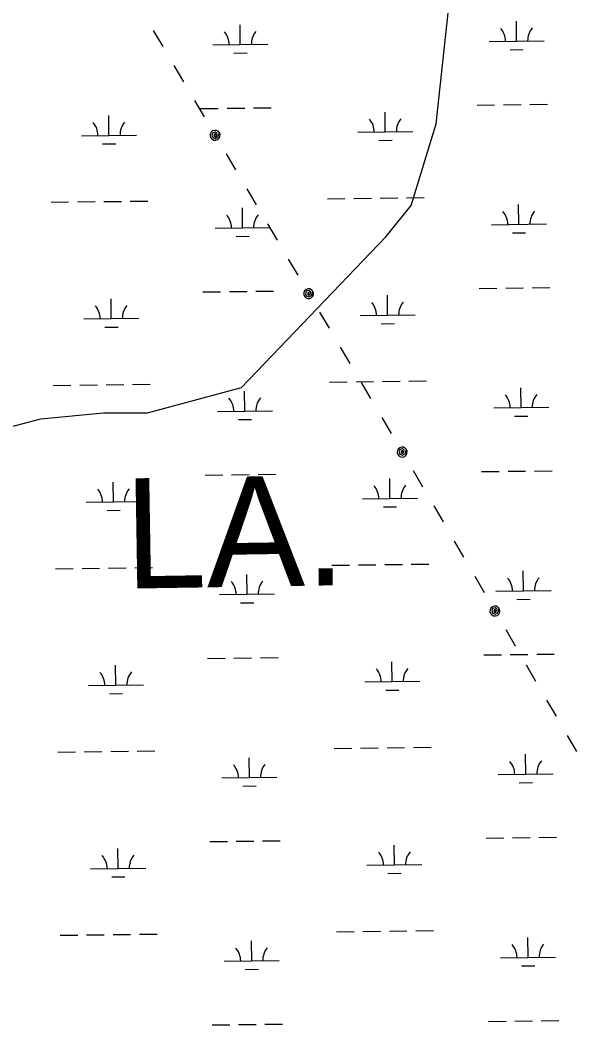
# Model space of a CAD drawing. Extents: x 3715084 to 3753216, y 488173 to 513963.
# Drawn here: x 3743803 to 3744821, y 508302 to 510126 of the extents above; entities that cross this region are included whole.
import ezdxf

# ---------------------------------------------------------------- set-up
doc = ezdxf.new("R2010")
doc.units = 0
for name, color, linetype in [('V-TOPO-GNAM-IDEN', 7, 'Continuous'), ('V-TOPO-SHOR', 7, 'Continuous'), ('V-UTIL-LINE', 7, 'Continuous'), ('V-WETL-SWMP', 7, 'Continuous')]:
    doc.layers.add(name, color=color, linetype=linetype)

msp = doc.modelspace()

# ---------------------------------------------------------------- linework, layer by layer
at = {"layer": 'V-TOPO-SHOR'}
msp.add_lwpolyline([(3743065, 508387.1), (3743190.4, 508865.9), (3743293.1, 509105.3), (3743372.9, 509185.2), (3743578.1, 509333.4), (3743840.3, 509401.8), (3743954.3, 509413.2), (3744034.2, 509413.2), (3744205.2, 509458.8), (3744467.4, 509732.4), (3744513, 509789.4), (3744558.6, 509937.7), (3744592.8, 510256.9), (3744615.6, 510530.5), (3744661.2, 510792.8), (3745128.7, 510975.2), (3746063.6, 511340), (3748321.1, 512195.2)], dxfattribs=at)
at = {"layer": 'V-UTIL-LINE'}
for points in [[(3744044.6, 510107.1), (3744049.9, 510098.1), (3744061.9, 510077.8)], [(3744082.3, 510043.4), (3744099.6, 510014.1)], [(3744119.9, 509979.7), (3744137.2, 509950.4)], [(3744157, 509916.8), (3744158.2, 509919.4), (3744156, 509919), (3744154.9, 509916.5), (3744156.6, 509914.2), (3744159.6, 509915.7), (3744160.9, 509920.3), (3744157.4, 509922.7), (3744152.7, 509921.4), (3744151.4, 509917), (3744152.7, 509912.8), (3744157.3, 509911.2), (3744162.2, 509913.7), (3744164.8, 509921.4), (3744162.4, 509924), (3744159.3, 509925.5), (3744155.8, 509925.7), (3744152.5, 509924.6), (3744149.8, 509922.2), (3744148.3, 509919.1), (3744148.1, 509915.6), (3744149.3, 509912.2), (3744151.6, 509909.6), (3744154.8, 509908.1), (3744158.3, 509907.9), (3744161.6, 509909.1), (3744164.2, 509911.4), (3744165.8, 509914.6), (3744166, 509918.1), (3744164.8, 509921.4)], [(3744176.9, 509883.2), (3744194.2, 509854)], [(3744214.5, 509819.5), (3744231.8, 509790.3)], [(3744252.2, 509755.8), (3744269.5, 509726.5)], [(3744289.8, 509692.1), (3744307.1, 509662.8)], [(3744326.9, 509629.3), (3744328.1, 509631.9), (3744325.9, 509631.5), (3744324.8, 509628.9), (3744326.5, 509626.6), (3744329.5, 509628.2), (3744330.8, 509632.7), (3744327.3, 509635.1), (3744322.6, 509633.9), (3744321.2, 509629.5), (3744322.6, 509625.2), (3744327.2, 509623.6), (3744332.1, 509626.1), (3744334.7, 509633.8), (3744332.3, 509636.5), (3744329.2, 509638), (3744325.7, 509638.2), (3744322.4, 509637), (3744319.7, 509634.7), (3744318.2, 509631.5), (3744318, 509628), (3744319.2, 509624.7), (3744321.5, 509622.1), (3744324.7, 509620.5), (3744328.2, 509620.4), (3744331.5, 509621.5), (3744334.1, 509623.9), (3744335.7, 509627), (3744335.8, 509630.5), (3744334.7, 509633.8)], [(3744346.8, 509595.7), (3744364.1, 509566.4)], [(3744384.4, 509532), (3744401.7, 509502.7)], [(3744422.1, 509468.3), (3744439.4, 509439)], [(3744459.7, 509404.5), (3744477, 509375.3)], [(3744496.8, 509341.7), (3744498, 509344.3), (3744495.7, 509343.9), (3744494.7, 509341.4), (3744496.4, 509339), (3744499.4, 509340.6), (3744500.7, 509345.1), (3744497.2, 509347.6), (3744492.5, 509346.3), (3744491.1, 509341.9), (3744492.5, 509337.7), (3744497.1, 509336), (3744502, 509338.6), (3744504.6, 509346.3), (3744502.2, 509348.9), (3744499.1, 509350.4), (3744495.6, 509350.6), (3744492.3, 509349.4), (3744489.6, 509347.1), (3744488.1, 509343.9), (3744487.9, 509340.4), (3744489.1, 509337.1), (3744491.4, 509334.5), (3744494.6, 509333), (3744498.1, 509332.8), (3744501.4, 509334), (3744504, 509336.3), (3744505.5, 509339.5), (3744505.7, 509343), (3744504.6, 509346.3)], [(3744516.7, 509308.1), (3744534, 509278.8)], [(3744554.2, 509244.3), (3744571.2, 509214.9)], [(3744591.3, 509180.3), (3744608.4, 509150.9)], [(3744628.5, 509116.3), (3744645.6, 509086.9)], [(3744665.2, 509053.2), (3744666.4, 509055.8), (3744664.1, 509055.4), (3744663, 509052.9), (3744664.7, 509050.6), (3744667.7, 509052.1), (3744669.1, 509056.6), (3744665.6, 509059.1), (3744660.9, 509057.9), (3744659.5, 509053.5), (3744660.8, 509049.2), (3744665.4, 509047.6), (3744670.3, 509050), (3744672.9, 509057.7), (3744670.6, 509060.4), (3744667.5, 509061.9), (3744664, 509062.1), (3744660.6, 509061), (3744658, 509058.7), (3744656.5, 509055.5), (3744656.2, 509052), (3744657.4, 509048.7), (3744659.7, 509046.1), (3744662.9, 509044.5), (3744666.4, 509044.3), (3744669.7, 509045.4), (3744672.3, 509047.8), (3744673.9, 509050.9), (3744674.1, 509054.4), (3744672.9, 509057.7)], [(3744684.8, 509019.5), (3744701.8, 508990.1)], [(3744721.9, 508955.5), (3744739, 508926.1)], [(3744759.1, 508891.5), (3744776.2, 508862.1)], [(3744796.2, 508827.5), (3744813.3, 508798.1)]]:
    msp.add_lwpolyline(points, dxfattribs=at)
at = {"layer": 'V-WETL-SWMP'}
for p, q in [((3744704.6, 510087.8), (3744704.2, 510123.8)), ((3744202.8, 510081.5), (3744202.3, 510117.5)), ((3744654.6, 510087.2), (3744754.6, 510088.4)), ((3744152.8, 510080.9), (3744252.8, 510082.2)), ((3744692.8, 510072.2), (3744716.8, 510072.5)), ((3744191, 510065.9), (3744215, 510066.2)), ((3744130.8, 509965.2), (3744162.8, 509965.6)), ((3744178.8, 509965.8), (3744210.8, 509966.2)), ((3744226.8, 509966.4), (3744258.8, 509966.8)), ((3744466.2, 509922.9), (3744465.8, 509958.9)), ((3744632.7, 509971.5), (3744664.7, 509971.9)), ((3744680.7, 509972.1), (3744712.7, 509972.5)), ((3744728.7, 509972.7), (3744760.7, 509973.1)), ((3743964.3, 509916.7), (3743963.9, 509952.7)), ((3744416.2, 509922.3), (3744516.2, 509923.6)), ((3743914.3, 509916), (3744014.3, 509917.3)), ((3744454.4, 509907.4), (3744478.4, 509907.7)), ((3743952.5, 509901.1), (3743976.5, 509901.4)), ((3743859, 509795.3), (3743891, 509795.7)), ((3743907, 509795.9), (3743939, 509796.3)), ((3743955, 509796.5), (3743987, 509796.9)), ((3744003, 509797.1), (3744035, 509797.5)), ((3744360.9, 509801.5), (3744392.9, 509801.9)), ((3744408.9, 509802.1), (3744440.9, 509802.5)), ((3744456.9, 509802.7), (3744488.9, 509803.1)), ((3744504.9, 509803.3), (3744536.9, 509803.7)), ((3744206.9, 509748.9), (3744206.5, 509784.9)), ((3744708.8, 509755.2), (3744708.3, 509791.1)), ((3744156.9, 509748.3), (3744256.9, 509749.5)), ((3744658.8, 509754.5), (3744758.8, 509755.8)), ((3744697, 509739.6), (3744721, 509739.9)), ((3744195.1, 509733.3), (3744219.1, 509733.6)), ((3744135, 509632.5), (3744167, 509632.9)), ((3744183, 509633.1), (3744215, 509633.5)), ((3744231, 509633.7), (3744263, 509634.1)), ((3744636.8, 509638.8), (3744668.8, 509639.2)), ((3744684.8, 509639.4), (3744716.8, 509639.8)), ((3744732.8, 509640), (3744764.8, 509640.4)), ((3743968.5, 509584), (3743968, 509620)), ((3744470.4, 509590.3), (3744469.9, 509626.3)), ((3743918.5, 509583.4), (3744018.5, 509584.6)), ((3744420.4, 509589.7), (3744520.4, 509590.9)), ((3744458.6, 509574.7), (3744482.6, 509575)), ((3743956.7, 509568.4), (3743980.7, 509568.7)), ((3744365, 509468.9), (3744397, 509469.3)), ((3744413, 509469.5), (3744445, 509469.9)), ((3744461, 509470.1), (3744493, 509470.5)), ((3744509, 509470.7), (3744541, 509471.1)), ((3743863.2, 509462.6), (3743895.2, 509463)), ((3743911.2, 509463.2), (3743943.2, 509463.6)), ((3743959.2, 509463.8), (3743991.1, 509464.2)), ((3744007.1, 509464.4), (3744039.1, 509464.8)), ((3744211.1, 509416.2), (3744210.6, 509452.2)), ((3744713, 509422.5), (3744712.5, 509458.5)), ((3744161.1, 509415.6), (3744261.1, 509416.9)), ((3744663, 509421.9), (3744762.9, 509423.1)), ((3744199.3, 509400.7), (3744223.3, 509401)), ((3744701.1, 509406.9), (3744725.1, 509407.2)), ((3744187.1, 509300.5), (3744219.1, 509300.9)), ((3744235.1, 509301.1), (3744267.1, 509301.5)), ((3744641, 509306.2), (3744673, 509306.6)), ((3744689, 509306.8), (3744721, 509307.2)), ((3744737, 509307.4), (3744769, 509307.8)), ((3743972.7, 509251.4), (3743972.2, 509287.4)), ((3744139.1, 509299.9), (3744171.1, 509300.3)), ((3744474.5, 509257.6), (3744474.1, 509293.6)), ((3743922.7, 509250.8), (3744022.6, 509252)), ((3744424.5, 509257), (3744524.5, 509258.3)), ((3743960.8, 509235.8), (3743984.8, 509236.1)), ((3744462.7, 509242.1), (3744486.7, 509242.4)), ((3744369.2, 509136.3), (3744401.2, 509136.7)), ((3744417.2, 509136.9), (3744449.2, 509137.3)), ((3744465.2, 509137.5), (3744497.2, 509137.9)), ((3744513.2, 509138.1), (3744545.2, 509138.5)), ((3743867.3, 509130), (3743899.3, 509130.4)), ((3743915.3, 509130.6), (3743947.3, 509131)), ((3743963.3, 509131.2), (3743995.3, 509131.6)), ((3744011.3, 509131.8), (3744043.3, 509132.2)), ((3744215.2, 509083.6), (3744214.8, 509119.6)), ((3744717.1, 509089.9), (3744716.7, 509125.9)), ((3744165.2, 509083), (3744265.2, 509084.2)), ((3744667.1, 509089.2), (3744767.1, 509090.5)), ((3744203.4, 509068), (3744227.4, 509068.3)), ((3744705.3, 509074.3), (3744729.3, 509074.6)), ((3744645.1, 508973.5), (3744677.1, 508973.9)), ((3744693.1, 508974.1), (3744725.1, 508974.5)), ((3744741.1, 508974.7), (3744773.1, 508975.1)), ((3743976.8, 508918.7), (3743976.4, 508954.7)), ((3744143.3, 508967.2), (3744175.3, 508967.6)), ((3744191.3, 508967.8), (3744223.3, 508968.2)), ((3744239.3, 508968.4), (3744271.3, 508968.8)), ((3744478.7, 508925), (3744478.2, 508961)), ((3743926.8, 508918.1), (3744026.8, 508919.4)), ((3744428.7, 508924.4), (3744528.7, 508925.6)), ((3743965, 508903.1), (3743989, 508903.4)), ((3744466.9, 508909.4), (3744490.9, 508909.7)), ((3743871.5, 508797.3), (3743903.5, 508797.7)), ((3743919.5, 508797.9), (3743951.5, 508798.3)), ((3743967.5, 508798.5), (3743999.5, 508798.9)), ((3744015.5, 508799.1), (3744047.5, 508799.5)), ((3744373.3, 508803.6), (3744405.3, 508804)), ((3744421.3, 508804.2), (3744453.3, 508804.6)), ((3744469.3, 508804.8), (3744501.3, 508805.2)), ((3744517.3, 508805.4), (3744549.3, 508805.8)), ((3744721.3, 508757.2), (3744720.8, 508793.2)), ((3744219.4, 508750.9), (3744218.9, 508786.9)), ((3744671.3, 508756.6), (3744771.3, 508757.8)), ((3744169.4, 508750.3), (3744269.4, 508751.6)), ((3744207.6, 508735.4), (3744231.6, 508735.7)), ((3744709.5, 508741.6), (3744733.5, 508741.9)), ((3744147.4, 508634.6), (3744179.4, 508635)), ((3744195.4, 508635.2), (3744227.4, 508635.6)), ((3744243.4, 508635.8), (3744275.4, 508636.2)), ((3744482.8, 508592.3), (3744482.4, 508628.3)), ((3744649.3, 508640.9), (3744681.3, 508641.3)), ((3744697.3, 508641.5), (3744729.3, 508641.9)), ((3744745.3, 508642.1), (3744777.3, 508642.5)), ((3743981, 508586.1), (3743980.5, 508622.1)), ((3744432.8, 508591.7), (3744532.8, 508593)), ((3743931, 508585.5), (3744031, 508586.7)), ((3744471, 508576.8), (3744495, 508577.1)), ((3743969.2, 508570.5), (3743993.2, 508570.8)), ((3743875.6, 508464.7), (3743907.6, 508465.1)), ((3743923.6, 508465.3), (3743955.6, 508465.7)), ((3743971.6, 508465.9), (3744003.6, 508466.3)), ((3744019.6, 508466.5), (3744051.6, 508466.9)), ((3744377.5, 508471), (3744409.5, 508471.4)), ((3744425.5, 508471.6), (3744457.5, 508472)), ((3744473.5, 508472.2), (3744505.5, 508472.6)), ((3744521.5, 508472.8), (3744553.5, 508473.2)), ((3744223.6, 508418.3), (3744223.1, 508454.3)), ((3744725.4, 508424.6), (3744725, 508460.6)), ((3744173.6, 508417.7), (3744273.5, 508418.9)), ((3744675.4, 508423.9), (3744775.4, 508425.2)), ((3744713.6, 508409), (3744737.6, 508409.3)), ((3744211.7, 508402.7), (3744235.7, 508403)), ((3744151.6, 508301.9), (3744183.6, 508302.3)), ((3744199.6, 508302.5), (3744231.6, 508302.9)), ((3744247.6, 508303.1), (3744279.6, 508303.5)), ((3744653.5, 508308.2), (3744685.5, 508308.6)), ((3744701.5, 508308.8), (3744733.5, 508309.2)), ((3744749.5, 508309.4), (3744781.5, 508309.8))]:
    msp.add_line(p, q, dxfattribs=at)
for centre, start, end in [((3744147.5, 510081.3), 359.9442, 41.4878), ((3744258, 510082.7), 139.9442, 181.4878), ((3744649.4, 510087.6), 359.9442, 41.4878), ((3744759.9, 510089), 139.9442, 181.4878), ((3743909.1, 509916.5), 359.9442, 41.4878), ((3744019.6, 509917.8), 139.9442, 181.4878), ((3744411, 509922.7), 359.9442, 41.4878), ((3744521.4, 509924.1), 139.9442, 181.4878), ((3744653.5, 509754.9), 359.9442, 41.4878), ((3744764, 509756.3), 139.9442, 181.4878), ((3744151.7, 509748.7), 359.9442, 41.4878), ((3744262.2, 509750), 139.9442, 181.4878), ((3744415.1, 509590.1), 359.9442, 41.4878), ((3744525.6, 509591.5), 139.9442, 181.4878), ((3743913.2, 509583.8), 359.9442, 41.4878), ((3744023.7, 509585.2), 139.9442, 181.4878), ((3744155.8, 509416), 359.9442, 41.4878), ((3744266.3, 509417.4), 139.9442, 181.4878), ((3744657.7, 509422.3), 359.9442, 41.4878), ((3744768.2, 509423.7), 139.9442, 181.4878), ((3743917.4, 509251.2), 359.9442, 41.4878), ((3744027.9, 509252.5), 139.9442, 181.4878), ((3744419.3, 509257.4), 359.9442, 41.4878), ((3744529.8, 509258.8), 139.9442, 181.4878), ((3744160, 509083.4), 359.9442, 41.4878), ((3744270.5, 509084.7), 139.9442, 181.4878), ((3744661.9, 509089.6), 359.9442, 41.4878), ((3744772.3, 509091), 139.9442, 181.4878), ((3743921.6, 508918.5), 359.9442, 41.4878), ((3744032, 508919.9), 139.9442, 181.4878), ((3744423.4, 508924.8), 359.9442, 41.4878), ((3744533.9, 508926.2), 139.9442, 181.4878), ((3744164.2, 508750.7), 359.9442, 41.4878), ((3744274.6, 508752.1), 139.9442, 181.4878), ((3744666, 508757), 359.9442, 41.4878), ((3744776.5, 508758.4), 139.9442, 181.4878), ((3743925.7, 508585.9), 359.9442, 41.4878), ((3744036.2, 508587.2), 139.9442, 181.4878), ((3744427.6, 508592.1), 359.9442, 41.4878), ((3744538.1, 508593.5), 139.9442, 181.4878), ((3744670.2, 508424.3), 359.9442, 41.4878), ((3744780.7, 508425.7), 139.9442, 181.4878), ((3744168.3, 508418.1), 359.9442, 41.4878), ((3744278.8, 508419.4), 139.9442, 181.4878)]:
    msp.add_arc(centre, 35.2, start, end, dxfattribs=at)

# ---------------------------------------------------------------- texts
at = {"layer": 'V-TOPO-GNAM-IDEN'}
msp.add_text('LA.', height=200, rotation=0.918, dxfattribs=at).set_placement((3743993.8, 509093.8))

doc.saveas('drawing.dxf')
